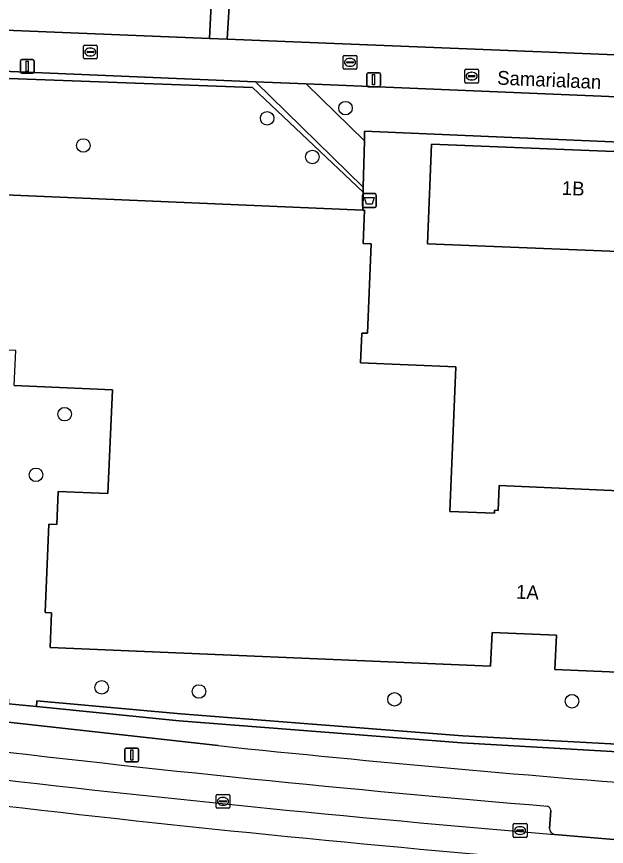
# Model space of a CAD drawing. Extents: x 161354 to 162026, y 386504 to 387460.
# Drawn here: x 161408.1 to 161450.7, y 386823.9 to 386883.8 of the extents above; entities that cross this region are included whole.
import ezdxf

# ---------------------------------------------------------------- set-up
doc = ezdxf.new("R2010")
doc.units = 0
for name, color, linetype in [('IMGEO_Afvalbak', 7, 'Continuous'), ('IMGEO_Boom', 7, 'Continuous'), ('IMGEO_Erf', 7, 'Continuous'), ('IMGEO_Groenvoorziening', 7, 'Continuous'), ('IMGEO_Haag', 7, 'Continuous'), ('IMGEO_Hek', 7, 'Continuous'), ('IMGEO_Kolk', 7, 'Continuous'), ('IMGEO_Lichtmast', 7, 'Continuous'), ('IMGEO_Openbare_ruimte_label', 7, 'Continuous'), ('IMGEO_Pand', 7, 'Continuous'), ('IMGEO_Pand_nummerreeks', 7, 'Continuous'), ('IMGEO_Parkeervlak_open', 7, 'Continuous'), ('IMGEO_Rijbaan_lokaal_gesloten', 7, 'Continuous'), ('IMGEO_Rijbaan_lokaal_open', 7, 'Continuous'), ('IMGEO_Rioolput', 7, 'Continuous'), ('IMGEO_Voetpad_open', 7, 'Continuous')]:
    doc.layers.add(name, color=color, linetype=linetype)

msp = doc.modelspace()

# ---------------------------------------------------------------- linework, layer by layer
at = {"layer": 'IMGEO_Afvalbak'}
for p, q in [((161433.073, 386870.142), (161433.073, 386870.942)), ((161433.073, 386870.942), (161433.073, 386870.142)), ((161433.173, 386871.042), (161433.963, 386871.042)), ((161433.963, 386871.042), (161433.173, 386871.042)), ((161434.063, 386870.942), (161434.063, 386870.142)), ((161434.063, 386870.142), (161434.063, 386870.942)), ((161433.963, 386870.042), (161433.173, 386870.042)), ((161433.173, 386870.042), (161433.963, 386870.042))]:
    msp.add_line(p, q, dxfattribs=at)
msp.add_lwpolyline([(161433.216, 386870.756), (161433.92, 386870.756), (161433.771, 386870.286), (161433.365, 386870.286), (161433.216, 386870.756)], dxfattribs=at)
for centre, start, end in [((161433.173, 386870.942), 90, 180), ((161433.173, 386870.942), 90, 180), ((161433.963, 386870.942), 0, 90), ((161433.963, 386870.942), 360, 90), ((161433.173, 386870.142), 180, 270), ((161433.173, 386870.142), 180, 270), ((161433.963, 386870.142), 270, 0), ((161433.963, 386870.142), 270, 0)]:
    msp.add_arc(centre, 0.1, start, end, dxfattribs=at)
at = {"layer": 'IMGEO_Boom'}
for centre in [(161431.85, 386877.214), (161426.192, 386876.478), (161412.928, 386874.52), (161429.459, 386873.691), (161411.578, 386855.12), (161409.509, 386850.749), (161414.259, 386835.401), (161421.273, 386835.11), (161435.387, 386834.536), (161448.192, 386834.404)]:
    msp.add_circle(centre, 0.489, dxfattribs=at)
at = {"layer": 'IMGEO_Erf'}
for points in [[(161398.199, 386883.13), (161402.57, 386883.034), (161422.037, 386882.246), (161423.317, 386908.469), (161423.916, 386909.531), (161424.737, 386909.876), (161424.855, 386912.848), (161424.973, 386915.82), (161425.091, 386918.792)], [(161424.738, 386905.282), (161423.308, 386882.194), (161493.073, 386879.37), (161499.377, 386879.115), (161500, 386879.213), (161500.134, 386879.269), (161500.262, 386879.337), (161500.384, 386879.416), (161500.498, 386879.506), (161500.603, 386879.605), (161500.7, 386879.714), (161500.786, 386879.83), (161500.862, 386879.954), (161500.926, 386880.084), (161500.978, 386880.22), (161501.018, 386880.359), (161501.045, 386880.502), (161501.06, 386880.646), (161501.061, 386880.675), (161501.172, 386886.081)], [(161469.04, 386874.014), (161433.227, 386875.557), (161433.21, 386874.844), (161433.132, 386871.506), (161433.124, 386871.146), (161433.093, 386869.843), (161433.226, 386869.837), (161433.123, 386867.449), (161433.7, 386867.424), (161433.424, 386860.962), (161433.015, 386860.98), (161432.924, 386858.832), (161439.818, 386858.538), (161439.373, 386848.108), (161442.591, 386847.971), (161442.601, 386848.191), (161442.861, 386848.18), (161442.938, 386849.979), (161456.974, 386849.34)]]:
    msp.add_lwpolyline(points, dxfattribs=at)
msp.add_lwpolyline([(161458.716, 386866.579), (161437.755, 386867.424), (161438.045, 386874.618), (161459.006, 386873.773)], close=True, dxfattribs=at)
at = {"layer": 'IMGEO_Groenvoorziening'}
for points in [[(161393.965, 386837.094), (161395.556, 386878.648), (161396.501, 386879.764), (161425.128, 386878.71), (161433.124, 386871.146), (161433.132, 386871.506), (161425.357, 386879.116), (161400.811, 386880.146)], [(161415.023, 386856.882), (161407.942, 386857.185), (161408.051, 386859.721), (161404.592, 386859.869), (161404.693, 386862.235), (161404.167, 386862.258), (161404.443, 386868.709), (161404.931, 386868.688), (161405.032, 386871.045), (161433.093, 386869.843), (161433.124, 386871.146), (161425.128, 386878.71), (161396.501, 386879.764), (161395.556, 386878.648), (161393.965, 386837.094)], [(161490.531, 386876.382), (161429.011, 386878.963), (161433.21, 386874.844), (161433.227, 386875.557), (161469.04, 386874.014), (161476.381, 386873.722), (161492.767, 386873.026), (161492.802, 386873.918)], [(161472.915, 386835.593), (161446.965, 386836.705), (161447.071, 386839.165), (161442.426, 386839.364), (161442.322, 386836.926), (161410.53, 386838.288), (161410.637, 386840.778), (161410.178, 386840.797), (161410.451, 386847.174), (161411.011, 386847.15), (161411.114, 386849.55), (161414.702, 386849.396), (161415.023, 386856.882)], [(161395.561, 386835.719), (161407.534, 386834.586), (161407.52, 386834.224), (161409.554, 386834.019), (161409.586, 386834.431), (161419.975, 386833.49), (161429.776, 386832.736), (161440.307, 386831.903), (161455.439, 386831.092)], [(161409.554, 386834.019), (161407.52, 386834.224), (161399.64, 386835.019), (161403.163, 386833.375), (161422.665, 386831.199)], [(161490.906, 386826.264), (161490.988, 386831.224), (161490.972, 386831.175), (161490.863, 386830.921), (161490.732, 386830.677), (161490.579, 386830.447), (161490.407, 386830.231), (161490.215, 386830.031), (161490.007, 386829.849), (161489.783, 386829.686), (161489.546, 386829.544), (161489.297, 386829.424), (161489.038, 386829.327), (161488.772, 386829.253), (161488.5, 386829.203), (161488.225, 386829.178), (161487.948, 386829.177), (161481.019, 386829.466), (161454.814, 386830.559), (161440.24, 386831.401), (161419.848, 386832.981), (161409.554, 386834.019)]]:
    msp.add_lwpolyline(points, dxfattribs=at)
msp.add_lwpolyline([(161455.439, 386831.092), (161440.307, 386831.903), (161429.776, 386832.736), (161419.975, 386833.49), (161409.586, 386834.431), (161409.554, 386834.019), (161419.848, 386832.981), (161440.24, 386831.401), (161454.814, 386830.559), (161481.019, 386829.466), (161481.006, 386830.048)], close=True, dxfattribs=at)
msp.add_arc((161544.758, 388001.915), 1177.065, 264.046191, 265.713659, dxfattribs=at)
at = {"layer": 'IMGEO_Haag'}
msp.add_lwpolyline([(161393.965, 386837.094), (161395.556, 386878.648), (161396.501, 386879.764), (161425.128, 386878.71), (161433.124, 386871.146), (161433.132, 386871.506), (161425.357, 386879.116), (161400.811, 386880.146)], dxfattribs=at)
msp.add_lwpolyline([(161409.586, 386834.431), (161409.554, 386834.019), (161419.848, 386832.981), (161440.24, 386831.401), (161454.814, 386830.559), (161481.019, 386829.466), (161481.006, 386830.048), (161455.439, 386831.092), (161440.307, 386831.903), (161429.776, 386832.736), (161419.975, 386833.49)], close=True, dxfattribs=at)
at = {"layer": 'IMGEO_Hek'}
for points in [[(161433.21, 386874.844), (161433.227, 386875.557), (161469.04, 386874.014)], [(161433.132, 386871.506), (161433.21, 386874.844)], [(161433.124, 386871.146), (161433.132, 386871.506)], [(161433.093, 386869.843), (161433.124, 386871.146)]]:
    msp.add_lwpolyline(points, dxfattribs=at)
at = {"layer": 'IMGEO_Kolk'}
for p, q in [((161412.937, 386880.837), (161412.937, 386881.689)), ((161413.012, 386881.763), (161413.864, 386881.763)), ((161413.425, 386881.543), (161413.45, 386881.543)), ((161413.938, 386881.689), (161413.938, 386880.837)), ((161413.196, 386881.257), (161413.196, 386881.269)), ((161413.634, 386881.22), (161413.236, 386881.22)), ((161413.239, 386881.306), (161413.637, 386881.306)), ((161413.448, 386880.983), (161413.423, 386880.983)), ((161413.68, 386881.269), (161413.68, 386881.257)), ((161431.675, 386880.092), (161431.675, 386880.944)), ((161431.75, 386881.018), (161432.602, 386881.018)), ((161432.163, 386880.798), (161432.188, 386880.798)), ((161432.676, 386880.944), (161432.676, 386880.092)), ((161413.864, 386880.763), (161413.012, 386880.763)), ((161431.934, 386880.512), (161431.934, 386880.524)), ((161432.372, 386880.475), (161431.974, 386880.475)), ((161431.977, 386880.561), (161432.375, 386880.561)), ((161432.186, 386880.238), (161432.161, 386880.238)), ((161432.418, 386880.524), (161432.418, 386880.512)), ((161432.602, 386880.018), (161431.75, 386880.018)), ((161422.508, 386826.752), (161422.508, 386827.604)), ((161422.583, 386827.678), (161423.435, 386827.678)), ((161423.509, 386827.604), (161423.509, 386826.752)), ((161422.767, 386827.172), (161422.767, 386827.184)), ((161423.205, 386827.135), (161422.807, 386827.135)), ((161422.81, 386827.221), (161423.208, 386827.221)), ((161423.019, 386826.898), (161422.994, 386826.898)), ((161422.996, 386827.458), (161423.021, 386827.458)), ((161423.251, 386827.184), (161423.251, 386827.172)), ((161423.435, 386826.678), (161422.583, 386826.678)), ((161443.947, 386824.643), (161443.947, 386825.495)), ((161444.022, 386825.569), (161444.874, 386825.569)), ((161444.249, 386825.112), (161444.647, 386825.112)), ((161444.435, 386825.349), (161444.46, 386825.349)), ((161444.948, 386825.495), (161444.948, 386824.643)), ((161444.874, 386824.569), (161444.022, 386824.569)), ((161444.206, 386825.063), (161444.206, 386825.075)), ((161444.644, 386825.026), (161444.246, 386825.026)), ((161444.458, 386824.789), (161444.433, 386824.789)), ((161444.69, 386825.075), (161444.69, 386825.063))]:
    msp.add_line(p, q, dxfattribs=at)
for points in [[(161412.937, 386880.837), (161412.937, 386881.689)], [(161413.012, 386881.763), (161413.864, 386881.763)], [(161413.938, 386881.689), (161413.938, 386880.837)], [(161431.675, 386880.092), (161431.675, 386880.944)], [(161431.75, 386881.018), (161432.602, 386881.018)], [(161432.676, 386880.944), (161432.676, 386880.092)], [(161413.864, 386880.763), (161413.012, 386880.763)], [(161432.602, 386880.018), (161431.75, 386880.018)], [(161422.508, 386826.752), (161422.508, 386827.604)], [(161422.583, 386827.678), (161423.435, 386827.678)], [(161423.509, 386827.604), (161423.509, 386826.752)], [(161423.435, 386826.678), (161422.583, 386826.678)], [(161443.947, 386824.643), (161443.947, 386825.495)], [(161444.022, 386825.569), (161444.874, 386825.569)], [(161444.948, 386825.495), (161444.948, 386824.643)], [(161444.874, 386824.569), (161444.022, 386824.569)]]:
    msp.add_lwpolyline(points, dxfattribs=at)
for centre, radius, start, end in [((161413.014, 386881.687), 0.0765, 91.55205, 178.44795), ((161413.014, 386881.687), 0.0765, 91.55205, 178.44795), ((161413.862, 386881.687), 0.0765, 1.55205, 88.44795), ((161413.862, 386881.687), 0.0765, 1.55205, 88.44795), ((161413.014, 386880.839), 0.0765, 181.55205, 268.44795), ((161413.014, 386880.839), 0.0765, 181.55205, 268.44795), ((161413.236, 386881.266), 0.0403, 85.87752, 175.75265), ((161413.233, 386881.256), 0.0366, 178.93798, 274.71019), ((161413.637, 386881.263), 0.043, 264.86636, 352.45326), ((161413.641, 386881.268), 0.0386, 1.73085, 96.63898), ((161413.862, 386880.839), 0.0765, 271.55205, 358.44795), ((161413.862, 386880.839), 0.0765, 271.55205, 358.44795), ((161431.752, 386880.942), 0.0765, 91.55205, 178.44795), ((161431.752, 386880.942), 0.0765, 91.55205, 178.44795), ((161432.6, 386880.942), 0.0765, 1.55205, 88.44795), ((161432.6, 386880.942), 0.0765, 1.55205, 88.44795), ((161431.974, 386880.521), 0.0403, 85.87752, 175.75265), ((161431.971, 386880.511), 0.0366, 178.93798, 274.71019), ((161432.375, 386880.518), 0.043, 264.86636, 352.45326), ((161432.379, 386880.523), 0.0386, 1.73085, 96.63898), ((161431.752, 386880.094), 0.0765, 181.55205, 268.44795), ((161431.752, 386880.094), 0.0765, 181.55205, 268.44795), ((161432.6, 386880.094), 0.0765, 271.55205, 358.44795), ((161432.6, 386880.094), 0.0765, 271.55205, 358.44795), ((161422.585, 386827.602), 0.0765, 91.55205, 178.44795), ((161422.585, 386827.602), 0.0765, 91.55205, 178.44795), ((161423.433, 386827.602), 0.0765, 1.55205, 88.44795), ((161423.433, 386827.602), 0.0765, 1.55205, 88.44795), ((161422.807, 386827.181), 0.0403, 85.87752, 175.75265), ((161422.804, 386827.171), 0.0366, 178.93798, 274.71019), ((161423.208, 386827.178), 0.043, 264.86636, 352.45326), ((161423.212, 386827.183), 0.0386, 1.73085, 96.63898), ((161422.585, 386826.754), 0.0765, 181.55205, 268.44795), ((161422.585, 386826.754), 0.0765, 181.55205, 268.44795), ((161423.433, 386826.754), 0.0765, 271.55205, 358.44795), ((161423.433, 386826.754), 0.0765, 271.55205, 358.44795), ((161444.024, 386825.493), 0.0765, 91.55205, 178.44795), ((161444.024, 386825.493), 0.0765, 91.55205, 178.44795), ((161444.246, 386825.072), 0.0403, 85.87752, 175.75265), ((161444.651, 386825.074), 0.0386, 1.73085, 96.63898), ((161444.872, 386825.493), 0.0765, 1.55205, 88.44795), ((161444.872, 386825.493), 0.0765, 1.55205, 88.44795), ((161444.024, 386824.645), 0.0765, 181.55205, 268.44795), ((161444.024, 386824.645), 0.0765, 181.55205, 268.44795), ((161444.243, 386825.062), 0.0366, 178.93798, 274.71019), ((161444.647, 386825.069), 0.043, 264.86636, 352.45326), ((161444.872, 386824.645), 0.0765, 271.55205, 358.44795), ((161444.872, 386824.645), 0.0765, 271.55205, 358.44795)]:
    msp.add_arc(centre, radius, start, end, dxfattribs=at)
for centre, major_axis, ratio, start_param, end_param in [((161413.424, 386881.263), (-0.387, 0.002), 0.722429, 4.712389, 7.853982), ((161413.449, 386881.263), (-0.39, 0.002), 0.717154, 1.570796, 4.712389), ((161432.162, 386880.518), (-0.387, 0.002), 0.722429, 4.712389, 7.853982), ((161432.187, 386880.518), (-0.39, 0.002), 0.717154, 1.570796, 4.712389), ((161422.995, 386827.178), (-0.387, 0.002), 0.722429, 4.712389, 7.853982), ((161423.02, 386827.178), (-0.39, 0.002), 0.717154, 1.570796, 4.712389), ((161444.434, 386825.069), (-0.387, 0.002), 0.722429, 4.712389, 7.853982), ((161444.459, 386825.069), (-0.39, 0.002), 0.717154, 1.570796, 4.712389)]:
    msp.add_ellipse(centre, major_axis=major_axis, ratio=ratio, start_param=start_param, end_param=end_param, dxfattribs=at)
at = {"layer": 'IMGEO_Lichtmast'}
for p, q in [((161408.385, 386879.834), (161408.385, 386880.634)), ((161408.385, 386880.634), (161408.385, 386879.834)), ((161408.485, 386880.734), (161409.275, 386880.734)), ((161409.275, 386880.734), (161408.485, 386880.734)), ((161409.375, 386880.634), (161409.375, 386879.834)), ((161409.375, 386879.834), (161409.375, 386880.634)), ((161409.275, 386879.734), (161408.485, 386879.734)), ((161408.485, 386879.734), (161409.275, 386879.734)), ((161433.382, 386878.861), (161433.382, 386879.661)), ((161433.382, 386879.661), (161433.382, 386878.861)), ((161433.482, 386879.761), (161434.272, 386879.761)), ((161434.272, 386879.761), (161433.482, 386879.761)), ((161434.372, 386879.661), (161434.372, 386878.861)), ((161434.372, 386878.861), (161434.372, 386879.661)), ((161434.272, 386878.761), (161433.482, 386878.761)), ((161433.482, 386878.761), (161434.272, 386878.761)), ((161415.927, 386830.124), (161415.927, 386830.924)), ((161415.927, 386830.924), (161415.927, 386830.124)), ((161416.027, 386831.024), (161416.817, 386831.024)), ((161416.817, 386831.024), (161416.027, 386831.024)), ((161416.917, 386830.924), (161416.917, 386830.124)), ((161416.917, 386830.124), (161416.917, 386830.924)), ((161416.817, 386830.024), (161416.027, 386830.024)), ((161416.027, 386830.024), (161416.817, 386830.024))]:
    msp.add_line(p, q, dxfattribs=at)
for points in [[(161408.805, 386880.609), (161408.955, 386880.609), (161408.955, 386879.859), (161408.805, 386879.859), (161408.805, 386880.609)], [(161433.802, 386879.636), (161433.952, 386879.636), (161433.952, 386878.886), (161433.802, 386878.886), (161433.802, 386879.636)], [(161416.347, 386830.899), (161416.497, 386830.899), (161416.497, 386830.149), (161416.347, 386830.149), (161416.347, 386830.899)]]:
    msp.add_lwpolyline(points, dxfattribs=at)
for centre, start, end in [((161408.485, 386880.634), 90, 180), ((161408.485, 386880.634), 90, 180), ((161409.275, 386880.634), 0, 90), ((161409.275, 386880.634), 360, 90), ((161408.485, 386879.834), 180, 270), ((161408.485, 386879.834), 180, 270), ((161409.275, 386879.834), 270, 0), ((161409.275, 386879.834), 270, 0), ((161433.482, 386879.661), 90, 180), ((161433.482, 386879.661), 90, 180), ((161434.272, 386879.661), 0, 90), ((161434.272, 386879.661), 360, 90), ((161433.482, 386878.861), 180, 270), ((161433.482, 386878.861), 180, 270), ((161434.272, 386878.861), 270, 0), ((161434.272, 386878.861), 270, 0), ((161416.027, 386830.924), 90, 180), ((161416.027, 386830.924), 90, 180), ((161416.817, 386830.924), 0, 90), ((161416.817, 386830.924), 360, 90), ((161416.027, 386830.124), 180, 270), ((161416.027, 386830.124), 180, 270), ((161416.817, 386830.124), 270, 0), ((161416.817, 386830.124), 270, 0)]:
    msp.add_arc(centre, 0.1, start, end, dxfattribs=at)
at = {"layer": 'IMGEO_Pand'}
msp.add_lwpolyline([(161459.006, 386873.773), (161438.045, 386874.618), (161437.755, 386867.424), (161458.716, 386866.579)], close=True, dxfattribs=at)
for points in [[(161456.974, 386849.34), (161442.938, 386849.979), (161442.861, 386848.18), (161442.601, 386848.191), (161442.591, 386847.971), (161439.373, 386848.108), (161439.818, 386858.538), (161432.924, 386858.832), (161433.015, 386860.98), (161433.424, 386860.962), (161433.7, 386867.424), (161433.123, 386867.449), (161433.226, 386869.837), (161433.093, 386869.843), (161405.032, 386871.045)], [(161407.942, 386857.185), (161415.023, 386856.882), (161414.702, 386849.396), (161411.114, 386849.55), (161411.011, 386847.15), (161410.451, 386847.174), (161410.178, 386840.797), (161410.637, 386840.778), (161410.53, 386838.288), (161442.322, 386836.926), (161442.426, 386839.364), (161447.071, 386839.165), (161446.965, 386836.705), (161472.915, 386835.593)]]:
    msp.add_lwpolyline(points, dxfattribs=at)
at = {"layer": 'IMGEO_Parkeervlak_open'}
msp.add_lwpolyline([(161446.576, 386825.226), (161446.668, 386826.522)], dxfattribs=at)
for centre, radius, start, end in [((161546.535, 388022.74), 1200.096, 263.162538, 265.215244), ((161549.773, 388062.844), 1242.318, 263.201589, 265.25097), ((161446.332, 386826.505), 0.336, 2.87876, 72.76675), ((161447.002, 386825.209), 0.426, 177.76487, 258.90935)]:
    msp.add_arc(centre, radius, start, end, dxfattribs=at)
at = {"layer": 'IMGEO_Rijbaan_lokaal_gesloten'}
msp.add_lwpolyline([(161451.508, 386824.408), (161446.92, 386824.791)], dxfattribs=at)
for centre, radius, start, end in [((161549.773, 388062.844), 1242.318, 263.201589, 265.25097), ((161544.782, 388005.138), 1186.286, 263.139992, 265.263214)]:
    msp.add_arc(centre, radius, start, end, dxfattribs=at)
at = {"layer": 'IMGEO_Rijbaan_lokaal_open'}
msp.add_arc((161544.782, 388005.138), 1186.286, 263.139992, 265.263214, dxfattribs=at)
at = {"layer": 'IMGEO_Rioolput'}
for p, q in [((161440.451, 386879.098), (161440.451, 386879.95)), ((161440.526, 386880.024), (161441.378, 386880.024)), ((161440.939, 386879.804), (161440.964, 386879.804)), ((161441.452, 386879.95), (161441.452, 386879.098)), ((161441.378, 386879.024), (161440.526, 386879.024)), ((161440.71, 386879.518), (161440.71, 386879.53)), ((161441.148, 386879.481), (161440.75, 386879.481)), ((161440.753, 386879.567), (161441.151, 386879.567)), ((161440.962, 386879.244), (161440.937, 386879.244)), ((161441.194, 386879.53), (161441.194, 386879.518))]:
    msp.add_line(p, q, dxfattribs=at)
for points in [[(161440.451, 386879.098), (161440.451, 386879.95)], [(161440.526, 386880.024), (161441.378, 386880.024)], [(161441.452, 386879.95), (161441.452, 386879.098)], [(161441.378, 386879.024), (161440.526, 386879.024)]]:
    msp.add_lwpolyline(points, dxfattribs=at)
for centre, radius, start, end in [((161440.528, 386879.948), 0.0765, 91.55205, 178.44795), ((161440.528, 386879.948), 0.0765, 91.55205, 178.44795), ((161441.376, 386879.948), 0.0765, 1.55205, 88.44795), ((161441.376, 386879.948), 0.0765, 1.55205, 88.44795), ((161440.528, 386879.1), 0.0765, 181.55205, 268.44795), ((161440.528, 386879.1), 0.0765, 181.55205, 268.44795), ((161440.75, 386879.527), 0.0403, 85.87752, 175.75265), ((161440.747, 386879.517), 0.0366, 178.93798, 274.71019), ((161441.151, 386879.524), 0.043, 264.86636, 352.45326), ((161441.155, 386879.529), 0.0386, 1.73085, 96.63898), ((161441.376, 386879.1), 0.0765, 271.55205, 358.44795), ((161441.376, 386879.1), 0.0765, 271.55205, 358.44795)]:
    msp.add_arc(centre, radius, start, end, dxfattribs=at)
for centre, major_axis, ratio, start_param, end_param in [((161440.938, 386879.524), (-0.387, 0.002), 0.722429, 4.712389, 7.853982), ((161440.963, 386879.524), (-0.39, 0.002), 0.717154, 1.570796, 4.712389)]:
    msp.add_ellipse(centre, major_axis=major_axis, ratio=ratio, start_param=start_param, end_param=end_param, dxfattribs=at)
at = {"layer": 'IMGEO_Voetpad_open'}
for points in [[(161423.317, 386908.469), (161422.037, 386882.246), (161423.308, 386882.194), (161424.738, 386905.282)], [(161396.862, 386883.82), (161396.143, 386880.252), (161400.811, 386880.146), (161425.357, 386879.116), (161429.011, 386878.963), (161490.531, 386876.382)], [(161493.073, 386879.37), (161423.308, 386882.194), (161422.037, 386882.246), (161402.57, 386883.034), (161398.199, 386883.13)], [(161422.665, 386831.199), (161403.163, 386833.375), (161399.64, 386835.019)], [(161446.668, 386826.522), (161446.576, 386825.226)], [(161446.92, 386824.791), (161451.508, 386824.408)]]:
    msp.add_lwpolyline(points, dxfattribs=at)
msp.add_lwpolyline([(161425.357, 386879.116), (161433.132, 386871.506), (161433.21, 386874.844), (161429.011, 386878.963)], close=True, dxfattribs=at)
for centre, radius, start, end in [((161546.535, 388022.74), 1200.096, 263.162538, 265.215244), ((161544.758, 388001.915), 1177.065, 264.046191, 265.713659), ((161446.332, 386826.505), 0.336, 2.87876, 72.76675), ((161447.002, 386825.209), 0.426, 177.76487, 258.90935)]:
    msp.add_arc(centre, radius, start, end, dxfattribs=at)

# ---------------------------------------------------------------- texts
at = {"layer": 'IMGEO_Openbare_ruimte_label'}
msp.add_text('Samarialaan', height=1, rotation=357.53534, dxfattribs=at).set_placement((161442.779, 386878.914))
at = {"layer": 'IMGEO_Pand_nummerreeks'}
for s, rotation, p in [('1B', 357.69153, (161447.444, 386870.956)), ('1A', 357.54684, (161444.144, 386841.812))]:
    msp.add_text(s, height=1, rotation=rotation, dxfattribs=at).set_placement(p)

doc.saveas('drawing.dxf')
